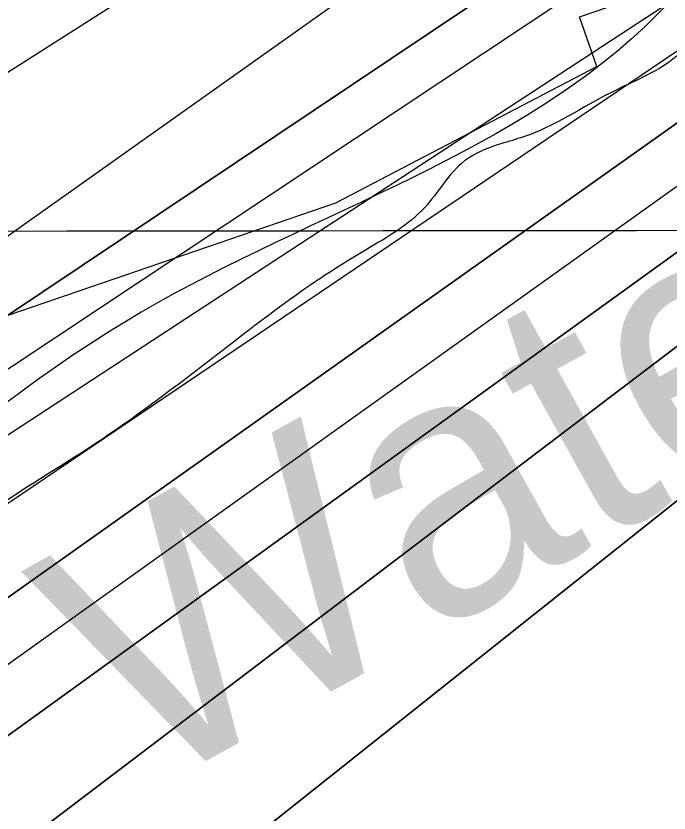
# Model space of a CAD drawing. Extents: x 3297753 to 3335611, y 652252 to 677623.
# Drawn here: x 3316519 to 3316731.1, y 660483.6 to 660742.7 of the extents above; entities that cross this region are included whole.
import ezdxf

# ---------------------------------------------------------------- set-up
doc = ezdxf.new("R2010")
doc.units = 0
for name, color, linetype in [('V-GRID-MAJR', 7, 'Continuous'), ('V-RIVR-EDGE', 7, 'Continuous'), ('V-RIVR-IDEN', 7, 'Continuous'), ('V-RRAP-FSHR', 7, 'Continuous'), ('V-RRAP-RVMT', 7, 'Continuous'), ('V-RRAP-RVMT-IDEN', 7, 'Continuous'), ('V-TOPO-DPTH', 7, 'Continuous'), ('V-TOPO-MINR', 7, 'Continuous'), ('V-TOPO-WATR', 7, 'Continuous')]:
    doc.layers.add(name, color=color, linetype=linetype)

msp = doc.modelspace()

# ---------------------------------------------------------------- linework, layer by layer
at = {"layer": 'V-GRID-MAJR'}
msp.add_spline([(3301868.458, 660661.303), (3307127.238, 660664.745), (3312386.018, 660668.952), (3317644.7970000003, 660673.924), (3322903.575, 660679.66), (3328162.353, 660686.162), (3333421.129, 660693.428), (3333421.13, 660693.428)], degree=3, dxfattribs=at)
at = {"layer": 'V-RIVR-EDGE'}
msp.add_spline([(3319472.941637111, 662096.7930483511), (3319451.3588761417, 662084.8263787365), (3319431.435066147, 662073.2700910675), (3319412.763924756, 662065.4410623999), (3319386.63724047, 662059.7028894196), (3319355.1274208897, 662056.0504476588), (3319321.5328949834, 662047.4293521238), (3319286.6877502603, 662035.909960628), (3319261.790162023, 662024.3659716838), (3319253.9098886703, 662022.3130370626), (3319243.962332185, 662022.3376345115), (3319236.9110218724, 662020.2826501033), (3319220.298964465, 662007.0602372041), (3319214.062268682, 661999.2004617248), (3319197.881091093, 661992.6087282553), (3319174.651677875, 661985.2054549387), (3319135.249286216, 661974.5263003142), (3319095.8438198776, 661962.603701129), (3319061.8266133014, 661950.6677783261), (3319035.6896800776, 661940.7847901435), (3319017.017513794, 661932.5412799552), (3319004.1501385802, 661925.1123842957), (3318977.5966740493, 661914.4014579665), (3318949.3975821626, 661908.6684094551), (3318929.074664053, 661903.3303694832), (3318893.4067056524, 661894.2999168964), (3318836.1693099, 661878.6910544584), (3318802.1592775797, 661869.6565022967), (3318784.3232485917, 661864.3123129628), (3318761.0999847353, 661859.3959287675), (3318735.3744583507, 661848.2684711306), (3318707.1599930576, 661836.3181998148), (3318683.937754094, 661831.8162971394), (3318667.767850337, 661829.7838603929), (3318647.8604386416, 661824.8592770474), (3318612.1842810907, 661812.5129722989), (3318583.557384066, 661801.3926889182), (3318550.7836220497, 661789.4536914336), (3318517.189096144, 661780.8325958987), (3318486.906322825, 661770.5453751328), (3318459.104289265, 661757.7651158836), (3318437.1142210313, 661748.7008418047), (3318401.0928960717, 661732.5599758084), (3318376.26750918, 661719.6611275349), (3318350.3290856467, 661712.3999159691), (3318322.694633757, 661702.8889443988), (3318295.6167001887, 661690.5591544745), (3318275.8849717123, 661686.6635262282), (3318257.8395182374, 661681.0732629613), (3318243.7328864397, 661673.2193063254), (3318214.402406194, 661661.4585747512), (3318180.554292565, 661645.7645948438), (3318148.3966339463, 661630.066434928), (3318131.4656104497, 661619.4020199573), (3318111.1439235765, 661604.8015699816), (3318079.514916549, 661575.0148916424), (3318056.375804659, 661560.4214083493), (3318032.664847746, 661542.4484083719), (3318016.2987025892, 661532.346085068), (3317961.5347636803, 661489.6563784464), (3317862.7409676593, 661415.5201918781), (3317830.000317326, 661391.9346352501), (3317829.4284723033, 661388.5551185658), (3317827.160598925, 661382.925841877), (3317810.80142045, 661375.6409435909), (3317785.9690668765, 661359.9246703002), (3317761.132533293, 661342.5179419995), (3317743.6157314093, 661322.83916031), (3317726.093356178, 661300.9064386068), (3317708.570980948, 661278.9737169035), (3317696.7168958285, 661270.5507019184), (3317673.576390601, 661255.3937336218), (3317601.3165498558, 661201.4775203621), (3317560.671782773, 661171.7131354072), (3317529.070642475, 661153.1961571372), (3317513.8245006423, 661140.2736221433), (3317483.9026686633, 661117.2445838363), (3317464.1514334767, 661105.4601655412), (3317423.524779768, 661083.0210856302), (3317409.427901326, 661079.1115240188), (3317401.539111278, 661079.1310307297), (3317375.02187604, 661065.6728774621), (3317364.298940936, 661058.9375308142), (3317348.501854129, 661051.0877541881), (3317330.4591873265, 661046.6244609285), (3317307.322862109, 661033.1579476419), (3317289.2704419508, 661024.7502593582), (3317263.8829633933, 661012.4162894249), (3317240.770324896, 661008.5290211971), (3317230.0529631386, 661004.047614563), (3317228.3527547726, 661000.107399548), (3317221.5867547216, 660998.4336645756), (3317196.2118161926, 660991.1710596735), (3317170.2678193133, 660981.6559080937), (3317149.4105141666, 660978.3265515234), (3317103.1615504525, 660960.9727700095), (3317073.2689785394, 660949.7769167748), (3317034.3383531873, 660929.5875968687), (3316995.9726061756, 660909.9603686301), (3316948.0192540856, 660886.9759170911), (3316914.7401988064, 660873.5344838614), (3316885.9704168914, 660860.6453889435), (3316880.8879051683, 660856.1500489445), (3316871.2891533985, 660848.2849456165), (3316865.650123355, 660846.6084239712), (3316855.5073932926, 660846.6335040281), (3316850.436028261, 660846.6460440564), (3316844.222366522, 660840.4630357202), (3316839.713093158, 660839.9106974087), (3316835.7700914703, 660840.4839357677), (3316830.6889730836, 660836.5520807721), (3316818.8362813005, 660828.69255079), (3316813.7635229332, 660828.1416058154), (3316808.125886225, 660827.0285691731), (3316803.6180061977, 660827.0397158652), (3316796.8352861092, 660818.6041608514), (3316784.9798076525, 660809.6176608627), (3316774.8203575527, 660802.8809208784), (3316771.4227274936, 660796.127460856), (3316765.182592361, 660779.238237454), (3316755.5545805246, 660759.5399490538), (3316745.937715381, 660744.3495406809), (3316732.375061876, 660728.6054006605), (3316712.626613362, 660717.9479523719), (3316683.852651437, 660703.368402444), (3316676.521773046, 660701.1325758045), (3316664.6746546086, 660695.5269858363), (3316651.676879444, 660680.3449374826), (3316633.048434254, 660666.8672775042), (3316616.117410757, 660656.2028625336), (3316590.149727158, 660637.1084658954), (3316544.4238416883, 660603.4122259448), (3316509.995523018, 660580.9578193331), (3316472.7330592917, 660551.7485593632), (3316428.7101688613, 660523.1195044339), (3316390.324915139, 660495.6034861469), (3316363.7965332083, 660477.6374528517), (3316349.689901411, 660469.783496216), (3316341.225086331, 660464.7330312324), (3316335.0267512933, 660464.7483579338), (3316325.447506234, 660464.7720446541), (3316313.605961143, 660461.4203947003), (3316289.9284443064, 660456.9710348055), (3316257.21287403, 660443.5282082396), (3316237.472785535, 660436.2516699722), (3316207.013941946, 660423.9302400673), (3316177.1032566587, 660405.4090817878), (3316154.5332031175, 660393.0681451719), (3316131.949216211, 660375.0923585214), (3316110.5047393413, 660362.185150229), (3316095.268350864, 660353.2070102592), (3316080.0166356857, 660338.0305352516), (3316051.216200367, 660312.744770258), (3316013.9216899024, 660270.5753552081), (3315988.5035579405, 660245.8447151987), (3315960.258247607, 660217.1766468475), (3315939.932380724, 660200.8857418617), (3315925.8062422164, 660185.1429951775), (3315911.127765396, 660173.9095218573), (3315895.315351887, 660159.8614101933), (3315882.8838483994, 660145.8049385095), (3315867.6307398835, 660130.0649784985), (3315849.0106547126, 660119.968228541), (3315837.714481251, 660109.2898802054), (3315808.904292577, 660080.0597201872), (3315786.883790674, 660062.0825402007), (3315758.087535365, 660038.487230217), (3315733.80891344, 660018.825168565), (3315725.31623163, 660002.5050035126), (3315692.0065229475, 659976.6669002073), (3315659.8196042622, 659949.1355552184), (3315603.3596369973, 659904.1960885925), (3315571.1643582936, 659873.2838335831), (3315569.473903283, 659873.2880135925), (3315558.756541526, 659868.8066069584), (3315547.4729080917, 659863.1996236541), (3315527.70355953, 659844.0899003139), (3315506.252115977, 659828.365267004), (3315477.473974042, 659812.0952620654), (3315461.117582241, 659805.9373337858), (3315440.8014687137, 659793.5908238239), (3315429.5025085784, 659781.7855054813), (3315402.39670828, 659758.1860154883), (3315361.760301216, 659731.8025405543), (3315304.197050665, 659696.44510566), (3315255.6634935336, 659666.7002274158), (3315169.909272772, 659624.6506393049), (3315140.01252085, 659611.76433106), (3315123.6505557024, 659603.3524627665), (3315098.8209888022, 659588.7631594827), (3315044.633074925, 659551.1434245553), (3314989.866349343, 659507.3267479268), (3314954.285980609, 659474.7323979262), (3314933.969867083, 659462.3858879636), (3314926.0573903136, 659452.826149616), (3314915.8840068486, 659440.4545595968), (3314897.8106866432, 659423.5945962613), (3314866.750737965, 659396.0604645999), (3314844.7260560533, 659376.3928296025), (3314848.656517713, 659370.7482262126), (3314824.9511341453, 659355.0291662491), (3314801.817595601, 659342.6896229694), (3314762.319305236, 659320.8112413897), (3314730.157466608, 659303.4226264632), (3314710.9669297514, 659290.5098448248), (3314664.676165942, 659256.2515132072), (3314628.5615722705, 659235.4917416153), (3314603.161553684, 659218.0864066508), (3314584.5456485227, 659209.6801117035), (3314564.8194933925, 659208.0384234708), (3314555.7953733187, 659204.6798068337), (3314546.758713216, 659196.2498251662), (3314528.110761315, 659174.8833751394), (3314492.471872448, 659118.6226549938), (3314473.8183472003, 659095.0022649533), (3314450.6653019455, 659074.7739316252), (3314428.653160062, 659060.177661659), (3314423.004376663, 659054.5567449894), (3314416.2174765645, 659044.4307349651), (3314398.1441563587, 659027.5707716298), (3314375.555989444, 659007.9045299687), (3314366.533262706, 659005.1093983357), (3314353.566140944, 659002.3240200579), (3314347.3552658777, 658997.2679817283), (3314346.770880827, 658988.817100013), (3314351.264827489, 658983.1711032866), (3314350.679049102, 658974.1567365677), (3314342.759605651, 658961.7795732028), (3314329.21924553, 658955.0511932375), (3314311.714983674, 658940.4437765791), (3314309.9994486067, 658930.3052265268), (3314294.200968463, 658921.8919648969), (3314283.476640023, 658914.5931332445), (3314276.1248615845, 658903.9050315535), (3314272.7244448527, 658896.0246015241), (3314237.727067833, 658871.3176482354), (3314206.690805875, 658853.3627616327), (3314198.2329574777, 658851.1297216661), (3314192.0332291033, 658850.581563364), (3314180.188897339, 658846.1029434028), (3314172.27642057, 658836.5432050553), (3314164.3555837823, 658823.6025566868), (3314142.346228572, 658810.1332567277), (3314120.890605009, 658792.7181684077), (3314097.189401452, 658778.6895634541), (3314086.4594996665, 658769.1367917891), (3314082.4997779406, 658762.9482101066), (3314080.224937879, 658754.5015084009), (3314072.3250011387, 658750.0131350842), (3314036.7864324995, 658734.3233351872), (3314006.327588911, 658722.0019052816), (3313997.2978954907, 658716.3893486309), (3313939.7165315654, 658673.7066086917), (3313888.343256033, 658634.9529370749), (3313863.5011491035, 658615.29226876), (3313820.60522868, 658586.6604271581), (3313772.637943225, 658558.0411255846), (3313732.004322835, 658532.7846206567), (3313718.4597827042, 658524.3657856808), (3313711.127510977, 658521.5664740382), (3313702.6752359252, 658521.5873740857), (3313693.0890241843, 658518.7936357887), (3313674.475905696, 658511.5143108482), (3313646.823340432, 658494.6780342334), (3313626.498866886, 658478.9506142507), (3313619.7272934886, 658475.0229392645), (3313610.1215750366, 658464.3404109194), (3313605.0125899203, 658449.138855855), (3313597.1126531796, 658444.6504825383), (3313577.9151496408, 658428.9202758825), (3313554.7593177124, 658407.5649725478), (3313537.8046074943, 658387.3213125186), (3313525.3508106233, 658364.2490807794), (3313506.1115069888, 658331.6143240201), (3313489.716101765, 658309.6788156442)], degree=3, dxfattribs=at)
at = {"layer": 'V-RRAP-FSHR'}
msp.add_spline([(3320150.091, 662315.5710000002), (3320047.664, 662286.0730000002), (3319931.171, 662251.4420000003), (3319796.745, 662213.6190000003), (3319527.389, 662140.5510000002), (3319274.193, 662042.7370000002), (3319037.812, 661963.7270000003), (3318810.274, 661886.8160000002), (3318640.56, 661831.2630000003), (3318442.36, 661771.5080000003), (3318223.46, 661674.4170000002), (3318125.373, 661625.8860000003), (3317894.869, 661465.5510000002), (3317737.052, 661336.6740000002), (3317612.895, 661222.6820000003), (3317433.813, 661109.8930000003), (3317347.157, 661063.4030000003), (3317219.776, 661006.2670000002), (3317048.566, 660941.6820000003), (3316920.502, 660895.5560000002), (3316802.751, 660835.2480000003), (3316727.515, 660743.3250000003), (3316559.686, 660646.4110000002), (3316447.95, 660562.2680000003), (3316323.703, 660479.2110000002), (3316253.559, 660449.9440000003), (3316120.171, 660384.2440000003), (3315999.77, 660284.1680000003), (3315912.514, 660202.1160000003), (3315858.046, 660160.3560000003)], degree=3, dxfattribs=at)
at = {"layer": 'V-RRAP-RVMT'}
for p, q in [((3316702.065000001, 660742.390999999), (3316722.0568669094, 660749.2649743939)), ((3316707.692090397, 660726.228531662), (3316702.065000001, 660742.390999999)), ((3316622.83108121, 660681.8998855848), (3316707.692090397, 660726.228531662)), ((3316492.929000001, 660637.3239999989), (3316622.83108121, 660681.8998855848))]:
    msp.add_line(p, q, dxfattribs=at)
at = {"layer": 'V-TOPO-DPTH'}
for points in [[(3316277.5449639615, 660482.4453572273), (3316285.294842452, 660487.4245381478), (3316311.45419149, 660504.4389126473), (3316315.175656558, 660506.9715554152), (3316318.8217561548, 660509.6041169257), (3316322.354807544, 660512.3865565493), (3316325.8124934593, 660515.2689149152), (3316329.2222894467, 660518.2161136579), (3316332.643901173, 660521.1494449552), (3316336.083236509, 660524.0619750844), (3316339.534387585, 660526.960637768), (3316866.498305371, 660880.1012330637), (3317046.3648571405, 660967.1962294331), (3317062.3830355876, 660975.0788113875), (3317078.3323132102, 660983.09631142), (3317094.1782396, 660991.31618857), (3317109.9552651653, 660999.670983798), (3317170.5033834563, 661032.2296764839), (3317735.882571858, 661365.6828077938)], [(3317769.9546006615, 661316.8842059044), (3317352.2019272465, 661066.1409040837), (3317321.5389703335, 661046.7456114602), (3317157.5424222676, 660945.1064375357), (3317152.612894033, 660942.0956239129), (3317147.657837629, 660939.1280736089), (3317142.664488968, 660936.225418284), (3317137.6456121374, 660933.3660262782), (3317132.5882141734, 660930.5756255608), (3317127.505005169, 660927.8339097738), (3317122.3830796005, 660925.1652213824), (3317117.235342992, 660922.5452179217), (3317112.864305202, 660920.3597663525), (3317105.5215721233, 660916.6642159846), (3317098.1920247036, 660912.9428644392), (3317090.8822557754, 660909.1828111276), (3317083.585672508, 660905.3969566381), (3316812.2513836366, 660763.7026407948), (3316305.758061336, 660404.2819274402)], [(3316305.758061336, 660404.2819274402), (3316812.2513836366, 660763.7026407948), (3317083.585672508, 660905.3969566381), (3317090.8822557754, 660909.1828111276), (3317098.1920247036, 660912.9428644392), (3317105.5215721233, 660916.6642159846), (3317112.864305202, 660920.3597663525), (3317117.235342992, 660922.5452179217), (3317122.3830796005, 660925.1652213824), (3317127.505005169, 660927.8339097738), (3317132.5882141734, 660930.5756255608), (3317137.6456121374, 660933.3660262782), (3317142.664488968, 660936.225418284), (3317147.657837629, 660939.1280736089), (3317152.612894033, 660942.0956239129), (3317157.5424222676, 660945.1064375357), (3317321.5389703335, 661046.7456114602), (3317352.2019272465, 661066.1409040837), (3317769.9546006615, 661316.8842059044)], [(3316334.2131728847, 660377.1582982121), (3316891.453479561, 660780.0253514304), (3317048.7330864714, 660861.9544015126), (3317076.593397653, 660876.3743559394), (3317104.5035806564, 660890.6964916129), (3317132.488571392, 660904.8718991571), (3317160.52343395, 660918.9494879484), (3317177.1396492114, 660927.2387051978), (3317789.45124406, 661297.5407919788)], [(3317789.45124406, 661297.5407919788), (3317177.1396492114, 660927.2387051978), (3317160.52343395, 660918.9494879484), (3317132.488571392, 660904.8718991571), (3317104.5035806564, 660890.6964916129), (3317076.593397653, 660876.3743559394), (3317048.7330864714, 660861.9544015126), (3316891.453479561, 660780.0253514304), (3316334.2131728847, 660377.1582982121)], [(3316340.666105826, 660336.7392372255), (3316818.8027831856, 660699.9148864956), (3316839.402244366, 660714.8928774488), (3316860.2837997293, 660729.4750123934), (3316881.3534178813, 660743.793243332), (3316902.7746994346, 660757.5567645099), (3316924.475960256, 660770.8459578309), (3316946.597189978, 660783.4236593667), (3316968.998398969, 660795.5270330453), (3317069.5818677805, 660847.780044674), (3317090.091371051, 660858.3667869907), (3317110.637300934, 660868.8818930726), (3317131.2378707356, 660879.2895448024), (3317151.8748671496, 660889.6255602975), (3317236.957837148, 660931.9616942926), (3317271.2364642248, 660949.3345897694), (3317305.3386644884, 660967.0412386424), (3317644.980666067, 661170.569235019)], [(3317644.980666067, 661170.569235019), (3317305.3386644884, 660967.0412386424), (3317271.2364642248, 660949.3345897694), (3317236.957837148, 660931.9616942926), (3317151.8748671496, 660889.6255602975), (3317131.2378707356, 660879.2895448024), (3317110.637300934, 660868.8818930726), (3317090.091371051, 660858.3667869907), (3317069.5818677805, 660847.780044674), (3316968.998398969, 660795.5270330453), (3316946.597189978, 660783.4236593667), (3316924.475960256, 660770.8459578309), (3316902.7746994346, 660757.5567645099), (3316881.3534178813, 660743.793243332), (3316860.2837997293, 660729.4750123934), (3316839.402244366, 660714.8928774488), (3316818.8027831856, 660699.9148864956), (3316340.666105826, 660336.7392372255)], [(3316441.6545360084, 660352.8274799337), (3316794.807608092, 660633.6826637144), (3316818.3761867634, 660652.0288672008), (3316842.2194166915, 660670.0301843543), (3316952.364669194, 660751.2892733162), (3316963.466742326, 660759.3320512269), (3316974.659159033, 660767.2446580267), (3316985.9870911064, 660774.9620081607), (3316997.4053667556, 660782.5491871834), (3317008.9950319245, 660789.8610144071), (3317020.722523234, 660796.9364594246), (3317032.656753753, 660803.6573311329), (3317044.7288104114, 660810.1418206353), (3317095.6485102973, 660836.517605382), (3317106.164426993, 660841.9301035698), (3317116.6988785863, 660847.3060472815), (3317127.2611325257, 660852.6271592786), (3317137.841921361, 660857.9117167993), (3317296.6403997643, 660936.7083361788), (3317675.349406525, 661147.5205006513)], [(3317675.349406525, 661147.5205006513), (3317296.6403997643, 660936.7083361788), (3317137.841921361, 660857.9117167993), (3317127.2611325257, 660852.6271592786), (3317116.6988785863, 660847.3060472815), (3317106.164426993, 660841.9301035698), (3317095.6485102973, 660836.517605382), (3317044.7288104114, 660810.1418206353), (3317032.656753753, 660803.6573311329), (3317020.722523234, 660796.9364594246), (3317008.9950319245, 660789.8610144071), (3316997.4053667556, 660782.5491871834), (3316985.9870911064, 660774.9620081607), (3316974.659159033, 660767.2446580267), (3316963.466742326, 660759.3320512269), (3316952.364669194, 660751.2892733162), (3316842.2194166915, 660670.0301843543), (3316818.3761867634, 660652.0288672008), (3316794.807608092, 660633.6826637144), (3316441.6545360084, 660352.8274799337)], [(3316945.77964999, 660874.4891281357), (3316920.978568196, 660861.2646300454), (3316896.2437704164, 660847.919626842), (3316871.5871007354, 660834.4332360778), (3316847.047623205, 660820.7347639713), (3316822.5862737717, 660806.8949043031), (3316444.5696228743, 660559.5042293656), (3316434.598050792, 660551.2641804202), (3316424.5855111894, 660543.0815282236), (3316414.4191970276, 660535.1008180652), (3316404.022221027, 660527.4230209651), (3316393.4714704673, 660519.9471659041), (3316326.3155902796, 660473.8341401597)], [(3316945.77964999, 660874.4891281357), (3316920.978568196, 660861.2646300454), (3316896.2437704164, 660847.919626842), (3316871.5871007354, 660834.4332360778), (3316847.047623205, 660820.7347639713), (3316822.5862737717, 660806.8949043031), (3316444.5696228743, 660559.5042293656), (3316434.598050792, 660551.2641804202), (3316424.5855111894, 660543.0815282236), (3316414.4191970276, 660535.1008180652), (3316404.022221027, 660527.4230209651), (3316393.4714704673, 660519.9471659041), (3316326.3155902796, 660473.8341401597)]]:
    msp.add_lwpolyline(points, dxfattribs=at)
at = {"layer": 'V-TOPO-MINR'}
for points in [[(3317748.6809206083, 661432.9039417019), (3317105.4038370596, 661031.2850580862), (3317101.8487423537, 661027.8389689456), (3317099.980453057, 661026.2095366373), (3317096.016716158, 661023.2556620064), (3317093.916337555, 661021.9571688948), (3317091.756703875, 661020.7478978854), (3317077.501807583, 661013.3654213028), (3317074.164973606, 661011.6668938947), (3317070.812764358, 661009.9998357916), (3317067.437492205, 661008.3799816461), (3317064.046844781, 661006.791596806), (3316688.6923632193, 660834.1541975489), (3316356.9501617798, 660622.9097341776), (3316348.5941994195, 660616.5763210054), (3316340.117107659, 660610.398128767), (3316285.440721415, 660571.7169611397), (3316265.8602200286, 660558.1556793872), (3316246.105501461, 660544.8588854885), (3316226.0894571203, 660531.9588233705), (3316205.8991955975, 660519.3232491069), (3315620.591973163, 660073.2765700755)], [(3317759.229882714, 661413.9091962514), (3317154.9926739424, 661042.2710937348), (3317149.3646564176, 661037.9835568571), (3317143.5845022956, 661033.9269317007), (3317137.576143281, 661030.2166741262), (3317131.41564767, 661026.7373282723), (3317093.2471810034, 661006.6372686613), (3317083.8671824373, 661001.778114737), (3317074.444845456, 660997.003936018), (3317064.959000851, 660992.3572201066), (3317055.4308178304, 660987.7954794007), (3316779.7091294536, 660858.067677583), (3316273.630666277, 660498.9755374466), (3316273.21333283, 660498.599092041), (3316272.375495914, 660497.8497456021), (3316271.086375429, 660496.7673729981), (3316270.631128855, 660496.4404026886), (3316266.7558717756, 660493.9487011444), (3316263.840594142, 660492.1479198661), (3316262.857774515, 660491.5657523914), (3315595.3534277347, 659970.4441763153)], [(3317792.490040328, 661368.618482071), (3317238.8571070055, 661055.0615910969), (3317224.086934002, 661045.8659408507), (3317209.0339745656, 661037.1027314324), (3317128.1009005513, 660992.3717951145), (3317105.401646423, 660979.9993596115), (3317082.6080974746, 660967.8057017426), (3317059.6731062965, 660955.8802103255), (3317036.643820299, 660944.1334965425), (3316947.4592747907, 660899.2996419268), (3316910.5588711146, 660880.4007425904), (3316873.854262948, 660861.135524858), (3316837.443348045, 660841.3208295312), (3316406.73262136, 660555.0524397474), (3316399.970294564, 660549.690949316), (3316393.256005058, 660544.2707487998), (3316386.613771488, 660538.7624831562), (3316380.0195752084, 660533.1955074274), (3316373.3672624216, 660527.7089783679), (3316366.5897828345, 660522.3879447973), (3316359.6245530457, 660517.3151544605), (3316352.5341564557, 660512.4078596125), (3316304.958412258, 660480.7364268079)], [(3317735.882571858, 661365.6828077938), (3317170.5033834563, 661032.2296764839), (3317109.9552651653, 660999.670983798), (3317094.1782396, 660991.31618857), (3317078.3323132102, 660983.09631142), (3317062.3830355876, 660975.0788113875), (3317046.3648571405, 660967.1962294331), (3316866.498305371, 660880.1012330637), (3316339.534387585, 660526.960637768), (3316336.083236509, 660524.0619750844), (3316332.643901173, 660521.1494449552), (3316329.2222894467, 660518.2161136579), (3316325.8124934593, 660515.2689149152), (3316322.354807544, 660512.3865565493), (3316318.8217561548, 660509.6041169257), (3316315.175656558, 660506.9715554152), (3316311.45419149, 660504.4389126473), (3316285.294842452, 660487.4245381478), (3316277.5449639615, 660482.4453572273)], [(3317777.5883119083, 661334.5304395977), (3317334.4957588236, 661075.6251552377), (3317309.707683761, 661059.5977137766), (3317284.649901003, 661043.9762849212), (3317106.6920863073, 660936.0724595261), (3317100.256742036, 660932.2066968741), (3317093.8004444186, 660928.3765895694), (3317087.3127167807, 660924.5999652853), (3317080.804035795, 660920.8589963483), (3317074.253020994, 660917.1943696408), (3317067.6665362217, 660913.595837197), (3317061.026846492, 660910.0964461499), (3317054.3516867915, 660906.6631493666), (3317053.9401768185, 660906.4553796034), (3317047.0442913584, 660902.9453406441), (3317040.163931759, 660899.4053662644), (3317033.3068609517, 660895.8204887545), (3317026.465316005, 660892.2056758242), (3316768.510953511, 660754.8319368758), (3316462.3161317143, 660547.6963757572), (3316448.402976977, 660537.1931198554), (3316434.3407570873, 660526.883071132), (3316321.668068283, 660446.0797253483)], [(3317769.9546006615, 661316.8842059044), (3317352.2019272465, 661066.1409040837), (3317321.5389703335, 661046.7456114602), (3317157.5424222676, 660945.1064375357), (3317152.612894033, 660942.0956239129), (3317147.657837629, 660939.1280736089), (3317142.664488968, 660936.225418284), (3317137.6456121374, 660933.3660262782), (3317132.5882141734, 660930.5756255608), (3317127.505005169, 660927.8339097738), (3317122.3830796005, 660925.1652213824), (3317117.235342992, 660922.5452179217), (3317112.864305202, 660920.3597663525), (3317105.5215721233, 660916.6642159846), (3317098.1920247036, 660912.9428644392), (3317090.8822557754, 660909.1828111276), (3317083.585672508, 660905.3969566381), (3316812.2513836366, 660763.7026407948), (3316305.758061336, 660404.2819274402)], [(3317787.7119003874, 661311.2739714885), (3317244.3727661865, 660979.272974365), (3317232.493347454, 660972.0099645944), (3317220.5513957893, 660964.8528796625), (3317208.515644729, 660957.8546819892), (3317196.417360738, 660950.9624091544), (3317184.2252042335, 660944.238236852), (3317171.9704727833, 660937.6321739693), (3317159.6218789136, 660931.2032752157), (3317147.2107100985, 660924.8924858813), (3317136.701321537, 660919.6436093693), (3317119.012200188, 660910.7505863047), (3317101.354670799, 660901.795673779), (3317083.744529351, 660892.7479270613), (3317066.165979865, 660883.6382908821), (3316852.046404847, 660771.9602971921), (3316379.4958700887, 660434.0001194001)], [(3317789.45124406, 661297.5407919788), (3317177.1396492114, 660927.2387051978), (3317160.52343395, 660918.9494879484), (3317132.488571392, 660904.8718991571), (3317104.5035806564, 660890.6964916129), (3317076.593397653, 660876.3743559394), (3317048.7330864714, 660861.9544015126), (3316891.453479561, 660780.0253514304), (3316334.2131728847, 660377.1582982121)], [(3317644.980666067, 661170.569235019), (3317305.3386644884, 660967.0412386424), (3317271.2364642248, 660949.3345897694), (3317236.957837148, 660931.9616942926), (3317151.8748671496, 660889.6255602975), (3317131.2378707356, 660879.2895448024), (3317110.637300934, 660868.8818930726), (3317090.091371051, 660858.3667869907), (3317069.5818677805, 660847.780044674), (3316968.998398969, 660795.5270330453), (3316946.597189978, 660783.4236593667), (3316924.475960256, 660770.8459578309), (3316902.7746994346, 660757.5567645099), (3316881.3534178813, 660743.793243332), (3316860.2837997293, 660729.4750123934), (3316839.402244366, 660714.8928774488), (3316818.8027831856, 660699.9148864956), (3316340.666105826, 660336.7392372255)], [(3317675.349406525, 661147.5205006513), (3317296.6403997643, 660936.7083361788), (3317137.841921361, 660857.9117167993), (3317127.2611325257, 660852.6271592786), (3317116.6988785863, 660847.3060472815), (3317106.164426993, 660841.9301035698), (3317095.6485102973, 660836.517605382), (3317044.7288104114, 660810.1418206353), (3317032.656753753, 660803.6573311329), (3317020.722523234, 660796.9364594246), (3317008.9950319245, 660789.8610144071), (3316997.4053667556, 660782.5491871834), (3316985.9870911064, 660774.9620081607), (3316974.659159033, 660767.2446580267), (3316963.466742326, 660759.3320512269), (3316952.364669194, 660751.2892733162), (3316842.2194166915, 660670.0301843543), (3316818.3761867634, 660652.0288672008), (3316794.807608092, 660633.6826637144), (3316441.6545360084, 660352.8274799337)]]:
    msp.add_lwpolyline(points, dxfattribs=at)
at = {"layer": 'V-TOPO-WATR'}
msp.add_lwpolyline([(3316945.77964999, 660874.4891281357), (3316920.978568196, 660861.2646300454), (3316896.2437704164, 660847.919626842), (3316871.5871007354, 660834.4332360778), (3316847.047623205, 660820.7347639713), (3316822.5862737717, 660806.8949043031), (3316444.5696228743, 660559.5042293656), (3316434.598050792, 660551.2641804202), (3316424.5855111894, 660543.0815282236), (3316414.4191970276, 660535.1008180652), (3316404.022221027, 660527.4230209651), (3316393.4714704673, 660519.9471659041), (3316326.3155902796, 660473.8341401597)], dxfattribs=at)

# ---------------------------------------------------------------- texts
at = {"layer": 'V-RIVR-IDEN'}
msp.add_text('Water ', height=83.00000000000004, rotation=29.026942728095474, dxfattribs=at).set_placement((3316560.490256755, 660489.303220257))
at = {"layer": 'V-RRAP-RVMT-IDEN'}
msp.add_text('REVET.', height=99.99980199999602, rotation=30.73553587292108, dxfattribs=at).set_placement((3316575.03681713, 660252.1750508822))

doc.saveas('drawing.dxf')
